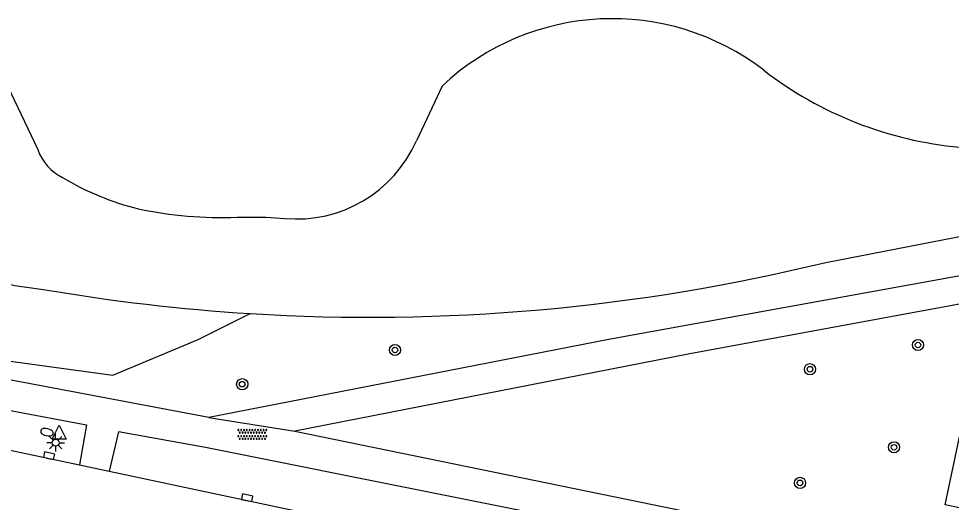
# Model space of a CAD drawing. Extents: x 131000 to 133013, y 393000 to 396501.
# Drawn here: x 131584.1 to 131650.8, y 393648.3 to 393682.9 of the extents above; entities that cross this region are included whole.
import ezdxf

# ---------------------------------------------------------------- set-up
doc = ezdxf.new("R2010")
doc.units = 0
for name, color, linetype in [('gg-bbg-hoofdgebouw', 7, 'Continuous'), ('gg-knt-BGT kruinlijn', 7, 'Continuous'), ('gg-knt-onverhard', 7, 'Continuous'), ('gg-knt-verharding', 7, 'Continuous'), ('gg-kntw-bovenkant insteek waterloop', 7, 'Continuous'), ('gt-grn-groengrens', 7, 'Continuous'), ('gt-grn-weggrens', 7, 'Continuous'), ('gt-symb-boom', 7, 'Continuous'), ('gt-symb-brandkraan', 7, 'Continuous'), ('gt-symb-kolk', 7, 'Continuous'), ('gt-symb-lichtmast', 7, 'Continuous'), ('gt-symb-overige verharding', 7, 'Continuous'), ('gt-symb-waterafsluiter', 7, 'Continuous')]:
    doc.layers.add(name, color=color, linetype=linetype)

# ---------------------------------------------------------------- blocks, each defined once
blk = doc.blocks.new('gt0-KOLK')
at = {"layer": 'gt-symb-kolk'}
blk.add_lwpolyline([(0, 0), (0.375, 0), (0.375, 0.4), (-0.375, 0.4), (-0.375, 0), (0, 0)], dxfattribs=at)
blk = doc.blocks.new('gt0-OVH')
at = {"layer": 'gt-symb-overige verharding'}
for points in [[(-0.972, 0.298), (-0.967, 0.308), (-0.965, 0.319), (-0.966, 0.33), (-0.971, 0.34), (-0.978, 0.348), (-0.988, 0.353), (-0.999, 0.355), (-1.01, 0.354), (-1.02, 0.349), (-1.028, 0.342), (-1.033, 0.332), (-1.035, 0.321), (-1.034, 0.31), (-1.029, 0.3), (-1.022, 0.292), (-1.012, 0.287), (-1.001, 0.285), (-0.99, 0.286), (-0.98, 0.291)], [(-0.872, 0.106), (-0.867, 0.116), (-0.865, 0.126), (-0.866, 0.137), (-0.871, 0.147), (-0.878, 0.156), (-0.888, 0.161), (-0.899, 0.163), (-0.91, 0.162), (-0.92, 0.157), (-0.928, 0.15), (-0.933, 0.14), (-0.935, 0.129), (-0.934, 0.118), (-0.929, 0.108), (-0.922, 0.1), (-0.912, 0.095), (-0.901, 0.092), (-0.89, 0.094), (-0.88, 0.098)], [(-0.772, 0.298), (-0.767, 0.308), (-0.765, 0.319), (-0.766, 0.33), (-0.771, 0.34), (-0.778, 0.348), (-0.788, 0.353), (-0.799, 0.355), (-0.81, 0.354), (-0.82, 0.349), (-0.828, 0.342), (-0.833, 0.332), (-0.835, 0.321), (-0.834, 0.31), (-0.829, 0.3), (-0.822, 0.292), (-0.812, 0.287), (-0.801, 0.285), (-0.79, 0.286), (-0.78, 0.291)], [(-0.672, 0.106), (-0.667, 0.116), (-0.665, 0.126), (-0.666, 0.137), (-0.671, 0.147), (-0.678, 0.156), (-0.688, 0.161), (-0.699, 0.163), (-0.71, 0.162), (-0.72, 0.157), (-0.728, 0.15), (-0.733, 0.14), (-0.735, 0.129), (-0.734, 0.118), (-0.729, 0.108), (-0.722, 0.1), (-0.712, 0.095), (-0.701, 0.092), (-0.69, 0.094), (-0.68, 0.098)], [(-0.572, 0.298), (-0.567, 0.308), (-0.565, 0.319), (-0.566, 0.33), (-0.571, 0.34), (-0.578, 0.348), (-0.588, 0.353), (-0.599, 0.355), (-0.61, 0.354), (-0.62, 0.349), (-0.628, 0.342), (-0.633, 0.332), (-0.635, 0.321), (-0.634, 0.31), (-0.629, 0.3), (-0.622, 0.292), (-0.612, 0.287), (-0.601, 0.285), (-0.59, 0.286), (-0.58, 0.291)], [(-0.472, 0.106), (-0.467, 0.116), (-0.465, 0.126), (-0.466, 0.137), (-0.471, 0.147), (-0.478, 0.156), (-0.488, 0.161), (-0.499, 0.163), (-0.51, 0.162), (-0.52, 0.157), (-0.528, 0.15), (-0.533, 0.14), (-0.535, 0.129), (-0.534, 0.118), (-0.529, 0.108), (-0.522, 0.1), (-0.512, 0.095), (-0.501, 0.092), (-0.49, 0.094), (-0.48, 0.098)], [(-0.372, 0.298), (-0.367, 0.308), (-0.365, 0.319), (-0.366, 0.33), (-0.371, 0.34), (-0.378, 0.348), (-0.388, 0.353), (-0.399, 0.355), (-0.41, 0.354), (-0.42, 0.349), (-0.428, 0.342), (-0.433, 0.332), (-0.435, 0.321), (-0.434, 0.31), (-0.429, 0.3), (-0.422, 0.292), (-0.412, 0.287), (-0.401, 0.285), (-0.39, 0.286), (-0.38, 0.291)], [(-0.272, 0.106), (-0.267, 0.116), (-0.265, 0.126), (-0.266, 0.137), (-0.271, 0.147), (-0.278, 0.156), (-0.288, 0.161), (-0.299, 0.163), (-0.31, 0.162), (-0.32, 0.157), (-0.328, 0.15), (-0.333, 0.14), (-0.335, 0.129), (-0.334, 0.118), (-0.329, 0.108), (-0.322, 0.1), (-0.312, 0.095), (-0.301, 0.092), (-0.29, 0.094), (-0.28, 0.098)], [(-0.172, 0.298), (-0.167, 0.308), (-0.165, 0.319), (-0.166, 0.33), (-0.171, 0.34), (-0.178, 0.348), (-0.188, 0.353), (-0.199, 0.355), (-0.21, 0.354), (-0.22, 0.349), (-0.228, 0.342), (-0.233, 0.332), (-0.235, 0.321), (-0.234, 0.31), (-0.229, 0.3), (-0.222, 0.292), (-0.212, 0.287), (-0.201, 0.285), (-0.19, 0.286), (-0.18, 0.291)], [(-0.072, 0.106), (-0.067, 0.116), (-0.065, 0.126), (-0.066, 0.137), (-0.071, 0.147), (-0.078, 0.156), (-0.088, 0.161), (-0.099, 0.163), (-0.11, 0.162), (-0.12, 0.157), (-0.128, 0.15), (-0.133, 0.14), (-0.135, 0.129), (-0.134, 0.118), (-0.129, 0.108), (-0.122, 0.1), (-0.112, 0.095), (-0.101, 0.092), (-0.09, 0.094), (-0.08, 0.098)], [(0.028, 0.298), (0.033, 0.308), (0.035, 0.319), (0.034, 0.33), (0.029, 0.34), (0.022, 0.348), (0.012, 0.353), (0.001, 0.355), (-0.01, 0.354), (-0.02, 0.349), (-0.028, 0.342), (-0.033, 0.332), (-0.035, 0.321), (-0.034, 0.31), (-0.029, 0.3), (-0.022, 0.292), (-0.012, 0.287), (-0.001, 0.285), (0.01, 0.286), (0.02, 0.291)], [(0.128, 0.106), (0.133, 0.116), (0.135, 0.126), (0.134, 0.137), (0.129, 0.147), (0.122, 0.156), (0.112, 0.161), (0.101, 0.163), (0.09, 0.162), (0.08, 0.157), (0.072, 0.15), (0.067, 0.14), (0.065, 0.129), (0.066, 0.118), (0.071, 0.108), (0.078, 0.1), (0.088, 0.095), (0.099, 0.092), (0.11, 0.094), (0.12, 0.098)], [(0.228, 0.298), (0.233, 0.308), (0.235, 0.319), (0.234, 0.33), (0.229, 0.34), (0.222, 0.348), (0.212, 0.353), (0.201, 0.355), (0.19, 0.354), (0.18, 0.349), (0.172, 0.342), (0.167, 0.332), (0.165, 0.321), (0.166, 0.31), (0.171, 0.3), (0.178, 0.292), (0.188, 0.287), (0.199, 0.285), (0.21, 0.286), (0.22, 0.291)], [(0.328, 0.106), (0.333, 0.116), (0.335, 0.126), (0.334, 0.137), (0.329, 0.147), (0.322, 0.156), (0.312, 0.161), (0.301, 0.163), (0.29, 0.162), (0.28, 0.157), (0.272, 0.15), (0.267, 0.14), (0.265, 0.129), (0.266, 0.118), (0.271, 0.108), (0.278, 0.1), (0.288, 0.095), (0.299, 0.092), (0.31, 0.094), (0.32, 0.098)], [(0.428, 0.298), (0.433, 0.308), (0.435, 0.319), (0.434, 0.33), (0.429, 0.34), (0.422, 0.348), (0.412, 0.353), (0.401, 0.355), (0.39, 0.354), (0.38, 0.349), (0.372, 0.342), (0.367, 0.332), (0.365, 0.321), (0.366, 0.31), (0.371, 0.3), (0.378, 0.292), (0.388, 0.287), (0.399, 0.285), (0.41, 0.286), (0.42, 0.291)], [(0.528, 0.106), (0.533, 0.116), (0.535, 0.126), (0.534, 0.137), (0.529, 0.147), (0.522, 0.156), (0.512, 0.161), (0.501, 0.163), (0.49, 0.162), (0.48, 0.157), (0.472, 0.15), (0.467, 0.14), (0.465, 0.129), (0.466, 0.118), (0.471, 0.108), (0.478, 0.1), (0.488, 0.095), (0.499, 0.092), (0.51, 0.094), (0.52, 0.098)], [(0.628, 0.298), (0.633, 0.308), (0.635, 0.319), (0.634, 0.33), (0.629, 0.34), (0.622, 0.348), (0.612, 0.353), (0.601, 0.355), (0.59, 0.354), (0.58, 0.349), (0.572, 0.342), (0.567, 0.332), (0.565, 0.321), (0.566, 0.31), (0.571, 0.3), (0.578, 0.292), (0.588, 0.287), (0.599, 0.285), (0.61, 0.286), (0.62, 0.291)], [(0.728, 0.106), (0.733, 0.116), (0.735, 0.126), (0.734, 0.137), (0.729, 0.147), (0.722, 0.156), (0.712, 0.161), (0.701, 0.163), (0.69, 0.162), (0.68, 0.157), (0.672, 0.15), (0.667, 0.14), (0.665, 0.129), (0.666, 0.118), (0.671, 0.108), (0.678, 0.1), (0.688, 0.095), (0.699, 0.092), (0.71, 0.094), (0.72, 0.098)], [(0.828, 0.298), (0.833, 0.308), (0.835, 0.319), (0.834, 0.33), (0.829, 0.34), (0.822, 0.348), (0.812, 0.353), (0.801, 0.355), (0.79, 0.354), (0.78, 0.349), (0.772, 0.342), (0.767, 0.332), (0.765, 0.321), (0.766, 0.31), (0.771, 0.3), (0.778, 0.292), (0.788, 0.287), (0.799, 0.285), (0.81, 0.286), (0.82, 0.291)], [(0.928, 0.106), (0.933, 0.116), (0.935, 0.126), (0.934, 0.137), (0.929, 0.147), (0.922, 0.156), (0.912, 0.161), (0.901, 0.163), (0.89, 0.162), (0.88, 0.157), (0.872, 0.15), (0.867, 0.14), (0.865, 0.129), (0.866, 0.118), (0.871, 0.108), (0.878, 0.1), (0.888, 0.095), (0.899, 0.092), (0.91, 0.094), (0.92, 0.098)], [(1.028, 0.298), (1.033, 0.308), (1.035, 0.319), (1.034, 0.33), (1.029, 0.34), (1.022, 0.348), (1.012, 0.353), (1.001, 0.355), (0.99, 0.354), (0.98, 0.349), (0.972, 0.342), (0.967, 0.332), (0.965, 0.321), (0.966, 0.31), (0.971, 0.3), (0.978, 0.292), (0.988, 0.287), (0.999, 0.285), (1.01, 0.286), (1.02, 0.291)], [(-0.972, -0.142), (-0.967, -0.132), (-0.965, -0.121), (-0.966, -0.11), (-0.971, -0.1), (-0.978, -0.092), (-0.988, -0.087), (-0.999, -0.085), (-1.01, -0.086), (-1.02, -0.091), (-1.028, -0.098), (-1.033, -0.108), (-1.035, -0.119), (-1.034, -0.13), (-1.029, -0.14), (-1.022, -0.148), (-1.012, -0.153), (-1.001, -0.155), (-0.99, -0.154), (-0.98, -0.149)], [(-0.872, -0.334), (-0.867, -0.324), (-0.865, -0.314), (-0.866, -0.303), (-0.871, -0.293), (-0.878, -0.284), (-0.888, -0.279), (-0.899, -0.277), (-0.91, -0.278), (-0.92, -0.283), (-0.928, -0.29), (-0.933, -0.3), (-0.935, -0.311), (-0.934, -0.322), (-0.929, -0.332), (-0.922, -0.34), (-0.912, -0.345), (-0.901, -0.348), (-0.89, -0.346), (-0.88, -0.342)], [(-0.772, -0.142), (-0.767, -0.132), (-0.765, -0.121), (-0.766, -0.11), (-0.771, -0.1), (-0.778, -0.092), (-0.788, -0.087), (-0.799, -0.085), (-0.81, -0.086), (-0.82, -0.091), (-0.828, -0.098), (-0.833, -0.108), (-0.835, -0.119), (-0.834, -0.13), (-0.829, -0.14), (-0.822, -0.148), (-0.812, -0.153), (-0.801, -0.155), (-0.79, -0.154), (-0.78, -0.149)], [(-0.672, -0.334), (-0.667, -0.324), (-0.665, -0.314), (-0.666, -0.303), (-0.671, -0.293), (-0.678, -0.284), (-0.688, -0.279), (-0.699, -0.277), (-0.71, -0.278), (-0.72, -0.283), (-0.728, -0.29), (-0.733, -0.3), (-0.735, -0.311), (-0.734, -0.322), (-0.729, -0.332), (-0.722, -0.34), (-0.712, -0.345), (-0.701, -0.348), (-0.69, -0.346), (-0.68, -0.342)], [(-0.572, -0.142), (-0.567, -0.132), (-0.565, -0.121), (-0.566, -0.11), (-0.571, -0.1), (-0.578, -0.092), (-0.588, -0.087), (-0.599, -0.085), (-0.61, -0.086), (-0.62, -0.091), (-0.628, -0.098), (-0.633, -0.108), (-0.635, -0.119), (-0.634, -0.13), (-0.629, -0.14), (-0.622, -0.148), (-0.612, -0.153), (-0.601, -0.155), (-0.59, -0.154), (-0.58, -0.149)], [(-0.472, -0.334), (-0.467, -0.324), (-0.465, -0.314), (-0.466, -0.303), (-0.471, -0.293), (-0.478, -0.284), (-0.488, -0.279), (-0.499, -0.277), (-0.51, -0.278), (-0.52, -0.283), (-0.528, -0.29), (-0.533, -0.3), (-0.535, -0.311), (-0.534, -0.322), (-0.529, -0.332), (-0.522, -0.34), (-0.512, -0.345), (-0.501, -0.348), (-0.49, -0.346), (-0.48, -0.342)], [(-0.372, -0.142), (-0.367, -0.132), (-0.365, -0.121), (-0.366, -0.11), (-0.371, -0.1), (-0.378, -0.092), (-0.388, -0.087), (-0.399, -0.085), (-0.41, -0.086), (-0.42, -0.091), (-0.428, -0.098), (-0.433, -0.108), (-0.435, -0.119), (-0.434, -0.13), (-0.429, -0.14), (-0.422, -0.148), (-0.412, -0.153), (-0.401, -0.155), (-0.39, -0.154), (-0.38, -0.149)], [(-0.272, -0.334), (-0.267, -0.324), (-0.265, -0.314), (-0.266, -0.303), (-0.271, -0.293), (-0.278, -0.284), (-0.288, -0.279), (-0.299, -0.277), (-0.31, -0.278), (-0.32, -0.283), (-0.328, -0.29), (-0.333, -0.3), (-0.335, -0.311), (-0.334, -0.322), (-0.329, -0.332), (-0.322, -0.34), (-0.312, -0.345), (-0.301, -0.348), (-0.29, -0.346), (-0.28, -0.342)], [(-0.172, -0.142), (-0.167, -0.132), (-0.165, -0.121), (-0.166, -0.11), (-0.171, -0.1), (-0.178, -0.092), (-0.188, -0.087), (-0.199, -0.085), (-0.21, -0.086), (-0.22, -0.091), (-0.228, -0.098), (-0.233, -0.108), (-0.235, -0.119), (-0.234, -0.13), (-0.229, -0.14), (-0.222, -0.148), (-0.212, -0.153), (-0.201, -0.155), (-0.19, -0.154), (-0.18, -0.149)], [(-0.072, -0.334), (-0.067, -0.324), (-0.065, -0.314), (-0.066, -0.303), (-0.071, -0.293), (-0.078, -0.284), (-0.088, -0.279), (-0.099, -0.277), (-0.11, -0.278), (-0.12, -0.283), (-0.128, -0.29), (-0.133, -0.3), (-0.135, -0.311), (-0.134, -0.322), (-0.129, -0.332), (-0.122, -0.34), (-0.112, -0.345), (-0.101, -0.348), (-0.09, -0.346), (-0.08, -0.342)], [(0.028, -0.142), (0.033, -0.132), (0.035, -0.121), (0.034, -0.11), (0.029, -0.1), (0.022, -0.092), (0.012, -0.087), (0.001, -0.085), (-0.01, -0.086), (-0.02, -0.091), (-0.028, -0.098), (-0.033, -0.108), (-0.035, -0.119), (-0.034, -0.13), (-0.029, -0.14), (-0.022, -0.148), (-0.012, -0.153), (-0.001, -0.155), (0.01, -0.154), (0.02, -0.149)], [(0.128, -0.334), (0.133, -0.324), (0.135, -0.314), (0.134, -0.303), (0.129, -0.293), (0.122, -0.284), (0.112, -0.279), (0.101, -0.277), (0.09, -0.278), (0.08, -0.283), (0.072, -0.29), (0.067, -0.3), (0.065, -0.311), (0.066, -0.322), (0.071, -0.332), (0.078, -0.34), (0.088, -0.345), (0.099, -0.348), (0.11, -0.346), (0.12, -0.342)], [(0.228, -0.142), (0.233, -0.132), (0.235, -0.121), (0.234, -0.11), (0.229, -0.1), (0.222, -0.092), (0.212, -0.087), (0.201, -0.085), (0.19, -0.086), (0.18, -0.091), (0.172, -0.098), (0.167, -0.108), (0.165, -0.119), (0.166, -0.13), (0.171, -0.14), (0.178, -0.148), (0.188, -0.153), (0.199, -0.155), (0.21, -0.154), (0.22, -0.149)], [(0.328, -0.334), (0.333, -0.324), (0.335, -0.314), (0.334, -0.303), (0.329, -0.293), (0.322, -0.284), (0.312, -0.279), (0.301, -0.277), (0.29, -0.278), (0.28, -0.283), (0.272, -0.29), (0.267, -0.3), (0.265, -0.311), (0.266, -0.322), (0.271, -0.332), (0.278, -0.34), (0.288, -0.345), (0.299, -0.348), (0.31, -0.346), (0.32, -0.342)], [(0.428, -0.142), (0.433, -0.132), (0.435, -0.121), (0.434, -0.11), (0.429, -0.1), (0.422, -0.092), (0.412, -0.087), (0.401, -0.085), (0.39, -0.086), (0.38, -0.091), (0.372, -0.098), (0.367, -0.108), (0.365, -0.119), (0.366, -0.13), (0.371, -0.14), (0.378, -0.148), (0.388, -0.153), (0.399, -0.155), (0.41, -0.154), (0.42, -0.149)], [(0.528, -0.334), (0.533, -0.324), (0.535, -0.314), (0.534, -0.303), (0.529, -0.293), (0.522, -0.284), (0.512, -0.279), (0.501, -0.277), (0.49, -0.278), (0.48, -0.283), (0.472, -0.29), (0.467, -0.3), (0.465, -0.311), (0.466, -0.322), (0.471, -0.332), (0.478, -0.34), (0.488, -0.345), (0.499, -0.348), (0.51, -0.346), (0.52, -0.342)], [(0.628, -0.142), (0.633, -0.132), (0.635, -0.121), (0.634, -0.11), (0.629, -0.1), (0.622, -0.092), (0.612, -0.087), (0.601, -0.085), (0.59, -0.086), (0.58, -0.091), (0.572, -0.098), (0.567, -0.108), (0.565, -0.119), (0.566, -0.13), (0.571, -0.14), (0.578, -0.148), (0.588, -0.153), (0.599, -0.155), (0.61, -0.154), (0.62, -0.149)], [(0.728, -0.334), (0.733, -0.324), (0.735, -0.314), (0.734, -0.303), (0.729, -0.293), (0.722, -0.284), (0.712, -0.279), (0.701, -0.277), (0.69, -0.278), (0.68, -0.283), (0.672, -0.29), (0.667, -0.3), (0.665, -0.311), (0.666, -0.322), (0.671, -0.332), (0.678, -0.34), (0.688, -0.345), (0.699, -0.348), (0.71, -0.346), (0.72, -0.342)], [(0.828, -0.142), (0.833, -0.132), (0.835, -0.121), (0.834, -0.11), (0.829, -0.1), (0.822, -0.092), (0.812, -0.087), (0.801, -0.085), (0.79, -0.086), (0.78, -0.091), (0.772, -0.098), (0.767, -0.108), (0.765, -0.119), (0.766, -0.13), (0.771, -0.14), (0.778, -0.148), (0.788, -0.153), (0.799, -0.155), (0.81, -0.154), (0.82, -0.149)], [(0.928, -0.334), (0.933, -0.324), (0.935, -0.314), (0.934, -0.303), (0.929, -0.293), (0.922, -0.284), (0.912, -0.279), (0.901, -0.277), (0.89, -0.278), (0.88, -0.283), (0.872, -0.29), (0.867, -0.3), (0.865, -0.311), (0.866, -0.322), (0.871, -0.332), (0.878, -0.34), (0.888, -0.345), (0.899, -0.348), (0.91, -0.346), (0.92, -0.342)], [(1.028, -0.142), (1.033, -0.132), (1.035, -0.121), (1.034, -0.11), (1.029, -0.1), (1.022, -0.092), (1.012, -0.087), (1.001, -0.085), (0.99, -0.086), (0.98, -0.091), (0.972, -0.098), (0.967, -0.108), (0.965, -0.119), (0.966, -0.13), (0.971, -0.14), (0.978, -0.148), (0.988, -0.153), (0.999, -0.155), (1.01, -0.154), (1.02, -0.149)]]:
    blk.add_lwpolyline(points, close=True, dxfattribs=at)
blk = doc.blocks.new('gt0-BOOM')
at = {"layer": 'gt-symb-boom'}
for radius in [0.4, 0.2]:
    blk.add_circle((0, 0), radius, dxfattribs=at)
blk = doc.blocks.new('gt0-LMAST')
at = {"layer": 'gt-symb-lichtmast'}
for p, q in [((-0.182, 0.173), (-0.447, 0.438)), ((-0.005, 0.246), (-0.005, 0.621)), ((0.172, 0.173), (0.437, 0.438)), ((-0.255, -0.004), (-0.63, -0.004)), ((-0.182, -0.181), (-0.447, -0.446)), ((-0.005, -0.254), (-0.005, -0.629)), ((0.437, -0.446), (0.172, -0.181)), ((0.245, -0.004), (0.62, -0.004))]:
    blk.add_line(p, q, dxfattribs=at)
blk.add_circle((-0.005, -0.004), 0.25, dxfattribs=at)
blk = doc.blocks.new('gt0-WAFSL')
at = {"layer": 'gt-symb-waterafsluiter'}
for p, q in [((-0.5, -0.333), (0, 0.667)), ((0, 0.667), (0.5, -0.333)), ((0.5, -0.333), (-0.5, -0.333))]:
    blk.add_line(p, q, dxfattribs=at)
blk = doc.blocks.new('gt0-BR')
at = {"layer": 'gt-symb-brandkraan'}
for centre, radius, start, end in [((-0.244, 0), 0.206, 107.56694, 252.43307), ((0.599, -2.664), 3, 106.89205, 107.56694), ((0, -0.691), 0.938, 73.10799, 106.89205), ((-0.599, -2.664), 3, 72.43309, 73.10799), ((0.244, 0), 0.206, 287.56695, 72.43309), ((0.599, 2.664), 3, 252.43307, 253.10797), ((0, 0.691), 0.938, 253.10797, 286.89206), ((-0.599, 2.664), 3, 286.89206, 287.56695)]:
    blk.add_arc(centre, radius, start, end, dxfattribs=at)

msp = doc.modelspace()

# ---------------------------------------------------------------- linework, layer by layer
at = {"layer": 'gg-bbg-hoofdgebouw'}
msp.add_lwpolyline([(131666.207, 393644.817), (131650.329, 393648.169), (131652.82, 393659.982), (131662.913, 393661.862)], dxfattribs=at)
at = {"layer": 'gg-knt-BGT kruinlijn'}
msp.add_lwpolyline([(131641.803, 393665.476), (131673.667, 393671.647), (131693.365, 393676.297), (131705.856, 393677.996), (131720.657, 393682.56)], dxfattribs=at)
for centre, radius, start, end in [((131588.277, 393687.674), 24.247, 244.92358, 264.33506), ((131609.205, 393798.9), 137.348, 266.4376, 283.72942), ((131609.195, 393798.817), 137.265, 260.22219, 266.43952)]:
    msp.add_arc(centre, radius, start, end, dxfattribs=at)
at = {"layer": 'gg-knt-onverhard'}
msp.add_line((131603.859, 393653.419), (131663.713, 393641.183), dxfattribs=at)
for points in [[(131711.011, 393675.524), (131686.643, 393670.924), (131657.19, 393665.559), (131626.422, 393659.99), (131597.72, 393654.402)], [(131716.45, 393674.44), (131690.067, 393669.582), (131661.686, 393664.394), (131632.084, 393658.951), (131603.859, 393653.419)], [(131545.01, 393660.225), (131545.42, 393662.28), (131573.004, 393656.862), (131588.98, 393653.881), (131588.46, 393651.021)], [(131597.72, 393654.402), (131583.194, 393657.134), (131560.885, 393661.431), (131559.684, 393661.689)], [(131629.828, 393642.259), (131630.534, 393645.632), (131597.48, 393652.245), (131591.267, 393653.383), (131590.586, 393650.571)]]:
    msp.add_lwpolyline(points, dxfattribs=at)
at = {"layer": 'gg-knt-verharding'}
for p, q in [((131545.01, 393660.225), (131588.46, 393651.021)), ((131588.46, 393651.021), (131590.586, 393650.571)), ((131590.586, 393650.571), (131615.088, 393645.381))]:
    msp.add_line(p, q, dxfattribs=at)
at = {"layer": 'gg-kntw-bovenkant insteek waterloop'}
for p, q in [((131581.826, 393681.207), (131585.481, 393673.527)), ((131614.381, 393678.065), (131612.545, 393674.154))]:
    msp.add_line(p, q, dxfattribs=at)
msp.add_lwpolyline([(131599.734, 393668.701), (131601.819, 393668.697), (131603.139, 393668.61)], dxfattribs=at)
for centre, radius, start, end in [((131626.538, 393665.112), 17.764, 52.41927, 133.18348), ((131653.837, 393700.582), 26.995, 232.41615, 264.76765), ((131603.98, 393677.934), 9.362, 264.84647, 336.18466), ((131588.741, 393674.657), 3.45, 199.12352, 244.58257), ((131597.491, 393688.513), 19.817, 238.91886, 255.9361), ((131598.653, 393698.342), 29.66, 258.37218, 272.08844)]:
    msp.add_arc(centre, radius, start, end, dxfattribs=at)
at = {"layer": 'gt-grn-groengrens'}
msp.add_lwpolyline([(131565.58, 393664.05), (131566.449, 393663.007), (131568.483, 393661.482), (131573.157, 393660.472), (131573.567, 393660.465), (131579.667, 393658.94), (131590.851, 393657.415), (131596.951, 393659.957), (131600.671, 393661.817)], dxfattribs=at)
at = {"layer": 'gt-grn-weggrens'}
msp.add_line((131597.72, 393654.402), (131603.859, 393653.419), dxfattribs=at)

# ---------------------------------------------------------------- block references
at = {"layer": 'gt-symb-boom'}
for p in [(131611.012, 393659.217), (131648.388, 393659.576), (131640.666, 393657.845), (131600.097, 393656.777), (131646.676, 393652.272), (131639.96, 393649.729)]:
    msp.add_blockref('gt0-BOOM', p, dxfattribs=at)
at = {"layer": 'gt-symb-brandkraan', "rotation": 167.64517308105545}
msp.add_blockref('gt0-BR', (131586.141, 393653.348), dxfattribs=at)
at = {"layer": 'gt-symb-kolk'}
for p, rotation in [((131586.252, 393651.477), -11.950647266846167), ((131600.406, 393648.47), -12.006708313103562)]:
    msp.add_blockref('gt0-KOLK', p, dxfattribs=dict(at, rotation=rotation))
at = {"layer": 'gt-symb-lichtmast'}
msp.add_blockref('gt0-LMAST', (131586.765, 393652.6), dxfattribs=at)
at = {"layer": 'gt-symb-overige verharding'}
msp.add_blockref('gt0-OVH', (131600.821, 393653.186), dxfattribs=at)
at = {"layer": 'gt-symb-waterafsluiter'}
msp.add_blockref('gt0-WAFSL', (131587.023, 393653.179), dxfattribs=at)

doc.saveas('drawing.dxf')
